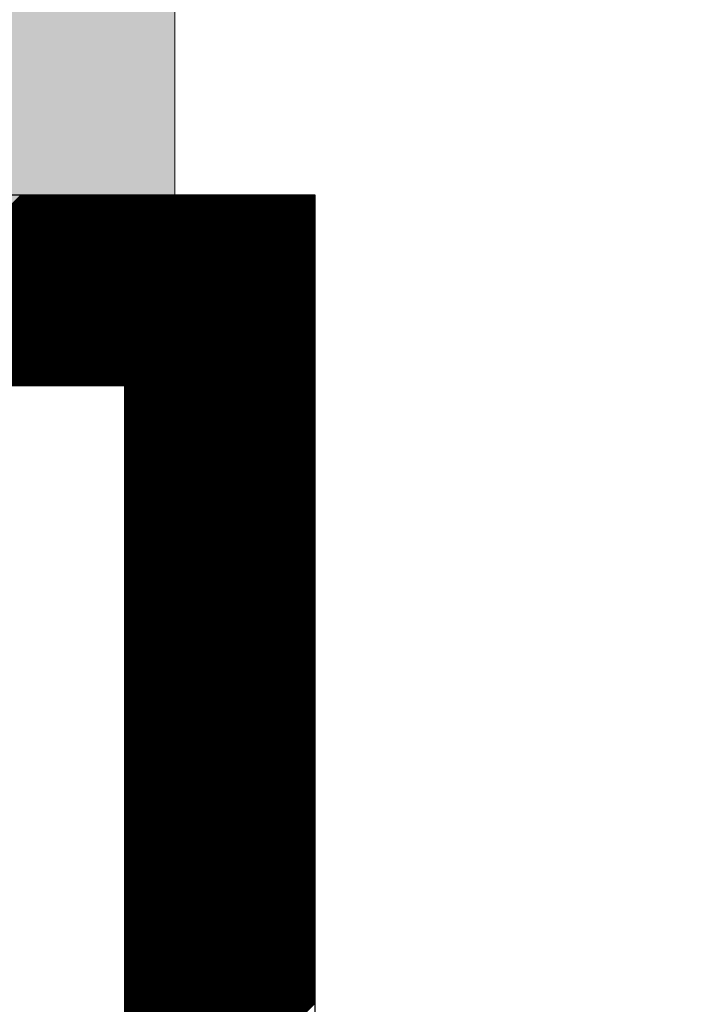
# Model space of a CAD drawing. Extents: x 3940905 to 4145695, y 925352 to 1109797.
# Tile 487 of 656: x 4007837 to 4007927, y 1099017 to 1099146. Entities that reach past the tile are written whole.
import ezdxf

# ---------------------------------------------------------------- set-up
doc = ezdxf.new("R2010")
doc.units = 0
doc.header["$LTSCALE"] = 750
doc.header["$MEASUREMENT"] = 0
doc.layers.get('0').update_dxf_attribs({"linetype": 'CONTINUOUS', "lineweight": 0})
doc.layers.add('CKD Equipments', color=252, linetype='CONTINUOUS', lineweight=0)
doc.layers.add('COLUMN', color=1, linetype='CONTINUOUS', lineweight=9)

# ---------------------------------------------------------------- blocks, each defined once
blk = doc.blocks.new('COLUMN')
at = {"layer": 'COLUMN'}
h = blk.add_hatch(color=1, dxfattribs=at)
h.dxf.hatch_style = 1
h.paths.add_polyline_path([(2683498.96, 965771.06), (2684447.96, 965771.06), (2684447.96, 965331.06), (2683498.96, 965331.06)])
h.paths.add_polyline_path([(2684237.96, 970191.06), (2683498.96, 970191.06), (2683498.96, 969191.06), (2684237.96, 969191.06)])
h.paths.add_polyline_path([(2687442.96, 969266.06), (2687037.96, 969266.06), (2687037.96, 970031.06), (2687442.96, 970031.06)])
h.paths.add_polyline_path([(2687107.96, 972041.45), (2687643.96, 972041.45), (2687643.96, 971756.06), (2687107.96, 971756.06)])
h.paths.add_polyline_path([(2683498.96, 973491.06), (2684407.96, 973491.06), (2684407.96, 973041.06), (2683498.96, 973041.06)])
h.paths.add_polyline_path([(2683648.96, 975761.06), (2683977.96, 975761.06), (2683977.96, 975211.06), (2683648.96, 975211.06)])
h.paths.add_polyline_path([(2686977.96, 975811.06), (2687727.96, 975811.06), (2687727.96, 975476.06), (2686977.96, 975476.06)])
h.paths.add_polyline_path([(2689868.96, 975851.06), (2689027.96, 975851.06), (2689027.96, 975556.06), (2689868.96, 975556.06)])
h.paths.add_polyline_path([(2686977.96, 973346.06), (2687643.96, 973346.06), (2687643.96, 973116.06), (2686977.96, 973116.06)])
h.paths.add_polyline_path([(2683823.96, 977646.06), (2684028.96, 977646.06), (2684028.96, 977211.06), (2683823.96, 977211.06)])
h.paths.add_polyline_path([(2683823.96, 979911.06), (2684103.96, 979911.06), (2684103.96, 980241.06), (2683823.96, 980241.06)])
h.paths.add_polyline_path([(2687803.96, 979891.06), (2688003.96, 979891.06), (2688003.96, 980241.06), (2687803.96, 980241.06)])
h.paths.add_polyline_path([(2691583.96, 979836.06), (2692013.96, 979836.06), (2692013.96, 980241.06), (2691583.96, 980241.06)])
h.paths.add_polyline_path([(2691695.96, 977346.06), (2692013.96, 977346.06), (2692013.96, 976786.06), (2691695.96, 976786.06)])
h.paths.add_polyline_path([(2687442.96, 965841.06), (2686812.96, 965841.06), (2686812.96, 965401.06), (2687442.96, 965401.06)])
h.paths.add_polyline_path([(2687467.96, 963421.06), (2686702.96, 963421.06), (2686702.96, 962976.06), (2687467.96, 962976.06)])
h.paths.add_polyline_path([(2684167.96, 963191.06), (2683398.96, 963191.06), (2683398.96, 962446.06), (2684167.96, 962446.06)])
h.paths.add_polyline_path([(2684447.96, 958916.06), (2683398.96, 958916.06), (2683398.96, 959356.06), (2684447.96, 959356.06)])
h.paths.add_polyline_path([(2684447.96, 957356.06), (2683413.96, 957356.06), (2683413.96, 956916.06), (2684447.96, 956916.06)])
h.paths.add_polyline_path([(2687457.96, 957436.06), (2686707.96, 957436.06), (2686707.96, 956996.06), (2687457.96, 956996.06)])
h.paths.add_polyline_path([(2687452.96, 959516.06), (2686692.96, 959516.06), (2686692.96, 959086.06), (2687452.96, 959086.06)])
h.paths.add_polyline_path([(2683413.96, 953326.06), (2684312.96, 953326.06), (2684312.96, 953776.06), (2683413.96, 953776.06)])
h.paths.add_polyline_path([(2683293.96, 952396.06), (2683767.96, 952396.06), (2683767.96, 951976.06), (2683293.96, 951976.06)])
h.paths.add_polyline_path([(2682463.96, 977841.06), (2681833.96, 977841.06), (2681833.96, 977051.06), (2682463.96, 977051.06)])
at = {"color": 2}
blk.add_lwpolyline([(2682463.96, 977841.06), (2681833.96, 977841.06), (2681833.96, 977051.06), (2682463.96, 977051.06)], close=True, dxfattribs=at)
at = {"layer": 'COLUMN', "color": 1}
blk.add_lwpolyline([(2682463.96, 977841.06), (2681833.96, 977841.06), (2681833.96, 977051.06), (2682463.96, 977051.06)], close=True, dxfattribs=at)

msp = doc.modelspace()

# ---------------------------------------------------------------- linework, layer by layer
at = {"layer": 'CKD Equipments', "lineweight": -2, "ltscale": 0.2}
for p, q in [((4007876.17, 1099123.33), (4007211.17, 1099123.33)), ((4007876.17, 1099123.33), (4007211.17, 1099123.33)), ((4007876.17, 1098638.33), (4007876.17, 1099123.33)), ((4007876.17, 1098638.33), (4007876.17, 1099123.33)), ((4007851.17, 1099098.33), (4007236.17, 1099098.33)), ((4007851.17, 1098749.46), (4007851.17, 1099098.33))]:
    msp.add_line(p, q, dxfattribs=at)
at = {"layer": 'CKD Equipments', "color": 43, "linetype": 'Continuous', "lineweight": -2, "ltscale": 0.2}
for p, q in [((4007812.52, 1099098.33), (4007837.52, 1099123.33)), ((4007812.69, 1099098.33), (4007837.69, 1099123.33)), ((4007812.87, 1099098.33), (4007837.87, 1099123.33)), ((4007813.05, 1099098.33), (4007838.05, 1099123.33)), ((4007813.22, 1099098.33), (4007838.22, 1099123.33)), ((4007813.4, 1099098.33), (4007838.4, 1099123.33)), ((4007813.58, 1099098.33), (4007838.58, 1099123.33)), ((4007813.75, 1099098.33), (4007838.75, 1099123.33)), ((4007813.93, 1099098.33), (4007838.93, 1099123.33)), ((4007814.11, 1099098.33), (4007839.11, 1099123.33)), ((4007814.28, 1099098.33), (4007839.28, 1099123.33)), ((4007814.46, 1099098.33), (4007839.46, 1099123.33)), ((4007814.64, 1099098.33), (4007839.64, 1099123.33)), ((4007814.81, 1099098.33), (4007839.81, 1099123.33)), ((4007814.99, 1099098.33), (4007839.99, 1099123.33)), ((4007815.17, 1099098.33), (4007840.17, 1099123.33)), ((4007815.34, 1099098.33), (4007840.34, 1099123.33)), ((4007815.52, 1099098.33), (4007840.52, 1099123.33)), ((4007815.7, 1099098.33), (4007840.7, 1099123.33)), ((4007815.87, 1099098.33), (4007840.87, 1099123.33)), ((4007816.05, 1099098.33), (4007841.05, 1099123.33)), ((4007816.23, 1099098.33), (4007841.23, 1099123.33)), ((4007816.4, 1099098.33), (4007841.4, 1099123.33)), ((4007816.58, 1099098.33), (4007841.58, 1099123.33)), ((4007816.76, 1099098.33), (4007841.76, 1099123.33)), ((4007816.94, 1099098.33), (4007841.94, 1099123.33)), ((4007817.11, 1099098.33), (4007842.11, 1099123.33)), ((4007817.29, 1099098.33), (4007842.29, 1099123.33)), ((4007817.47, 1099098.33), (4007842.47, 1099123.33)), ((4007817.64, 1099098.33), (4007842.64, 1099123.33)), ((4007817.82, 1099098.33), (4007842.82, 1099123.33)), ((4007818, 1099098.33), (4007843, 1099123.33)), ((4007818.17, 1099098.33), (4007843.17, 1099123.33)), ((4007818.35, 1099098.33), (4007843.35, 1099123.33)), ((4007818.53, 1099098.33), (4007843.53, 1099123.33)), ((4007818.7, 1099098.33), (4007843.7, 1099123.33)), ((4007818.88, 1099098.33), (4007843.88, 1099123.33)), ((4007819.06, 1099098.33), (4007844.06, 1099123.33)), ((4007819.23, 1099098.33), (4007844.23, 1099123.33)), ((4007819.41, 1099098.33), (4007844.41, 1099123.33)), ((4007819.59, 1099098.33), (4007844.59, 1099123.33)), ((4007819.76, 1099098.33), (4007844.76, 1099123.33)), ((4007819.94, 1099098.33), (4007844.94, 1099123.33)), ((4007820.12, 1099098.33), (4007845.12, 1099123.33)), ((4007820.29, 1099098.33), (4007845.29, 1099123.33)), ((4007820.47, 1099098.33), (4007845.47, 1099123.33)), ((4007820.65, 1099098.33), (4007845.65, 1099123.33)), ((4007820.82, 1099098.33), (4007845.82, 1099123.33)), ((4007821, 1099098.33), (4007846, 1099123.33)), ((4007821.18, 1099098.33), (4007846.18, 1099123.33)), ((4007821.35, 1099098.33), (4007846.35, 1099123.33)), ((4007821.53, 1099098.33), (4007846.53, 1099123.33)), ((4007821.71, 1099098.33), (4007846.71, 1099123.33)), ((4007821.88, 1099098.33), (4007846.88, 1099123.33)), ((4007822.06, 1099098.33), (4007847.06, 1099123.33)), ((4007822.24, 1099098.33), (4007847.24, 1099123.33)), ((4007822.42, 1099098.33), (4007847.42, 1099123.33)), ((4007822.59, 1099098.33), (4007847.59, 1099123.33)), ((4007822.77, 1099098.33), (4007847.77, 1099123.33)), ((4007822.95, 1099098.33), (4007847.95, 1099123.33)), ((4007823.12, 1099098.33), (4007848.12, 1099123.33)), ((4007823.3, 1099098.33), (4007848.3, 1099123.33)), ((4007823.48, 1099098.33), (4007848.48, 1099123.33)), ((4007823.65, 1099098.33), (4007848.65, 1099123.33)), ((4007823.83, 1099098.33), (4007848.83, 1099123.33)), ((4007824.01, 1099098.33), (4007849.01, 1099123.33)), ((4007824.18, 1099098.33), (4007849.18, 1099123.33)), ((4007824.36, 1099098.33), (4007849.36, 1099123.33)), ((4007824.54, 1099098.33), (4007849.54, 1099123.33)), ((4007824.71, 1099098.33), (4007849.71, 1099123.33)), ((4007824.89, 1099098.33), (4007849.89, 1099123.33)), ((4007825.07, 1099098.33), (4007850.07, 1099123.33)), ((4007825.24, 1099098.33), (4007850.24, 1099123.33)), ((4007825.42, 1099098.33), (4007850.42, 1099123.33)), ((4007825.6, 1099098.33), (4007850.6, 1099123.33)), ((4007825.77, 1099098.33), (4007850.77, 1099123.33)), ((4007825.95, 1099098.33), (4007850.95, 1099123.33)), ((4007826.13, 1099098.33), (4007851.13, 1099123.33)), ((4007826.3, 1099098.33), (4007851.3, 1099123.33)), ((4007826.48, 1099098.33), (4007851.48, 1099123.33)), ((4007826.66, 1099098.33), (4007851.66, 1099123.33)), ((4007826.83, 1099098.33), (4007851.83, 1099123.33)), ((4007827.01, 1099098.33), (4007852.01, 1099123.33)), ((4007827.19, 1099098.33), (4007852.19, 1099123.33)), ((4007827.36, 1099098.33), (4007852.36, 1099123.33)), ((4007827.54, 1099098.33), (4007852.54, 1099123.33)), ((4007827.72, 1099098.33), (4007852.72, 1099123.33)), ((4007827.9, 1099098.33), (4007852.9, 1099123.33)), ((4007828.07, 1099098.33), (4007853.07, 1099123.33)), ((4007828.25, 1099098.33), (4007853.25, 1099123.33)), ((4007828.43, 1099098.33), (4007853.43, 1099123.33)), ((4007828.6, 1099098.33), (4007853.6, 1099123.33)), ((4007828.78, 1099098.33), (4007853.78, 1099123.33)), ((4007828.96, 1099098.33), (4007853.96, 1099123.33)), ((4007829.13, 1099098.33), (4007854.13, 1099123.33)), ((4007829.31, 1099098.33), (4007854.31, 1099123.33)), ((4007829.49, 1099098.33), (4007854.49, 1099123.33)), ((4007829.66, 1099098.33), (4007854.66, 1099123.33)), ((4007829.84, 1099098.33), (4007854.84, 1099123.33)), ((4007830.02, 1099098.33), (4007855.02, 1099123.33)), ((4007830.19, 1099098.33), (4007855.19, 1099123.33)), ((4007830.37, 1099098.33), (4007855.37, 1099123.33)), ((4007830.55, 1099098.33), (4007855.55, 1099123.33)), ((4007830.72, 1099098.33), (4007855.72, 1099123.33)), ((4007830.9, 1099098.33), (4007855.9, 1099123.33)), ((4007831.08, 1099098.33), (4007856.08, 1099123.33)), ((4007831.25, 1099098.33), (4007856.25, 1099123.33)), ((4007831.43, 1099098.33), (4007856.43, 1099123.33)), ((4007831.61, 1099098.33), (4007856.61, 1099123.33)), ((4007831.78, 1099098.33), (4007856.78, 1099123.33)), ((4007831.96, 1099098.33), (4007856.96, 1099123.33)), ((4007832.14, 1099098.33), (4007857.14, 1099123.33)), ((4007832.31, 1099098.33), (4007857.31, 1099123.33)), ((4007832.49, 1099098.33), (4007857.49, 1099123.33)), ((4007832.67, 1099098.33), (4007857.67, 1099123.33)), ((4007832.85, 1099098.33), (4007857.85, 1099123.33)), ((4007833.02, 1099098.33), (4007858.02, 1099123.33)), ((4007833.2, 1099098.33), (4007858.2, 1099123.33)), ((4007833.38, 1099098.33), (4007858.38, 1099123.33)), ((4007833.55, 1099098.33), (4007858.55, 1099123.33)), ((4007833.73, 1099098.33), (4007858.73, 1099123.33)), ((4007833.91, 1099098.33), (4007858.91, 1099123.33)), ((4007834.08, 1099098.33), (4007859.08, 1099123.33)), ((4007834.26, 1099098.33), (4007859.26, 1099123.33)), ((4007834.44, 1099098.33), (4007859.44, 1099123.33)), ((4007834.61, 1099098.33), (4007859.61, 1099123.33)), ((4007834.79, 1099098.33), (4007859.79, 1099123.33)), ((4007834.97, 1099098.33), (4007859.97, 1099123.33)), ((4007835.14, 1099098.33), (4007860.14, 1099123.33)), ((4007835.32, 1099098.33), (4007860.32, 1099123.33)), ((4007835.5, 1099098.33), (4007860.5, 1099123.33)), ((4007835.67, 1099098.33), (4007860.67, 1099123.33)), ((4007835.85, 1099098.33), (4007860.85, 1099123.33)), ((4007836.03, 1099098.33), (4007861.03, 1099123.33)), ((4007836.2, 1099098.33), (4007861.2, 1099123.33)), ((4007836.38, 1099098.33), (4007861.38, 1099123.33)), ((4007836.56, 1099098.33), (4007861.56, 1099123.33)), ((4007836.73, 1099098.33), (4007861.73, 1099123.33)), ((4007836.91, 1099098.33), (4007861.91, 1099123.33)), ((4007837.09, 1099098.33), (4007862.09, 1099123.33)), ((4007837.26, 1099098.33), (4007862.26, 1099123.33)), ((4007837.44, 1099098.33), (4007862.44, 1099123.33)), ((4007837.62, 1099098.33), (4007862.62, 1099123.33)), ((4007837.79, 1099098.33), (4007862.79, 1099123.33)), ((4007837.97, 1099098.33), (4007862.97, 1099123.33)), ((4007838.15, 1099098.33), (4007863.15, 1099123.33)), ((4007838.33, 1099098.33), (4007863.33, 1099123.33)), ((4007838.5, 1099098.33), (4007863.5, 1099123.33)), ((4007838.68, 1099098.33), (4007863.68, 1099123.33)), ((4007838.86, 1099098.33), (4007863.86, 1099123.33)), ((4007839.03, 1099098.33), (4007864.03, 1099123.33)), ((4007839.21, 1099098.33), (4007864.21, 1099123.33)), ((4007839.39, 1099098.33), (4007864.39, 1099123.33)), ((4007839.56, 1099098.33), (4007864.56, 1099123.33)), ((4007839.74, 1099098.33), (4007864.74, 1099123.33)), ((4007839.92, 1099098.33), (4007864.92, 1099123.33)), ((4007840.09, 1099098.33), (4007865.09, 1099123.33)), ((4007840.27, 1099098.33), (4007865.27, 1099123.33)), ((4007840.45, 1099098.33), (4007865.45, 1099123.33)), ((4007840.62, 1099098.33), (4007865.62, 1099123.33)), ((4007840.8, 1099098.33), (4007865.8, 1099123.33)), ((4007840.98, 1099098.33), (4007865.98, 1099123.33)), ((4007841.15, 1099098.33), (4007866.15, 1099123.33)), ((4007841.33, 1099098.33), (4007866.33, 1099123.33)), ((4007841.51, 1099098.33), (4007866.51, 1099123.33)), ((4007841.68, 1099098.33), (4007866.68, 1099123.33)), ((4007841.86, 1099098.33), (4007866.86, 1099123.33)), ((4007842.04, 1099098.33), (4007867.04, 1099123.33)), ((4007842.21, 1099098.33), (4007867.21, 1099123.33)), ((4007842.39, 1099098.33), (4007867.39, 1099123.33)), ((4007842.57, 1099098.33), (4007867.57, 1099123.33)), ((4007842.74, 1099098.33), (4007867.74, 1099123.33)), ((4007842.92, 1099098.33), (4007867.92, 1099123.33)), ((4007843.1, 1099098.33), (4007868.1, 1099123.33)), ((4007843.27, 1099098.33), (4007868.27, 1099123.33)), ((4007843.45, 1099098.33), (4007868.45, 1099123.33)), ((4007843.63, 1099098.33), (4007868.63, 1099123.33)), ((4007843.81, 1099098.33), (4007868.81, 1099123.33)), ((4007843.98, 1099098.33), (4007868.98, 1099123.33)), ((4007844.16, 1099098.33), (4007869.16, 1099123.33)), ((4007844.34, 1099098.33), (4007869.34, 1099123.33)), ((4007844.51, 1099098.33), (4007869.51, 1099123.33)), ((4007844.69, 1099098.33), (4007869.69, 1099123.33)), ((4007844.87, 1099098.33), (4007869.87, 1099123.33)), ((4007845.04, 1099098.33), (4007870.04, 1099123.33)), ((4007845.22, 1099098.33), (4007870.22, 1099123.33)), ((4007845.4, 1099098.33), (4007870.4, 1099123.33)), ((4007845.57, 1099098.33), (4007870.57, 1099123.33)), ((4007845.75, 1099098.33), (4007870.75, 1099123.33)), ((4007845.93, 1099098.33), (4007870.93, 1099123.33)), ((4007846.1, 1099098.33), (4007871.1, 1099123.33)), ((4007846.28, 1099098.33), (4007871.28, 1099123.33)), ((4007846.46, 1099098.33), (4007871.46, 1099123.33)), ((4007846.63, 1099098.33), (4007871.63, 1099123.33)), ((4007846.81, 1099098.33), (4007871.81, 1099123.33)), ((4007846.99, 1099098.33), (4007871.99, 1099123.33)), ((4007847.16, 1099098.33), (4007872.16, 1099123.33)), ((4007847.34, 1099098.33), (4007872.34, 1099123.33)), ((4007847.52, 1099098.33), (4007872.52, 1099123.33)), ((4007847.69, 1099098.33), (4007872.69, 1099123.33)), ((4007847.87, 1099098.33), (4007872.87, 1099123.33)), ((4007848.05, 1099098.33), (4007873.05, 1099123.33)), ((4007848.22, 1099098.33), (4007873.22, 1099123.33)), ((4007848.4, 1099098.33), (4007873.4, 1099123.33)), ((4007848.58, 1099098.33), (4007873.58, 1099123.33)), ((4007848.75, 1099098.33), (4007873.75, 1099123.33)), ((4007848.93, 1099098.33), (4007873.93, 1099123.33)), ((4007849.11, 1099098.33), (4007874.11, 1099123.33)), ((4007849.29, 1099098.33), (4007874.29, 1099123.33)), ((4007849.46, 1099098.33), (4007874.46, 1099123.33)), ((4007849.64, 1099098.33), (4007874.64, 1099123.33)), ((4007849.82, 1099098.33), (4007874.82, 1099123.33)), ((4007849.99, 1099098.33), (4007874.99, 1099123.33)), ((4007850.17, 1099098.33), (4007875.17, 1099123.33)), ((4007850.35, 1099098.33), (4007875.35, 1099123.33)), ((4007850.52, 1099098.33), (4007875.52, 1099123.33)), ((4007850.7, 1099098.33), (4007875.7, 1099123.33)), ((4007850.88, 1099098.33), (4007875.88, 1099123.33)), ((4007851.05, 1099098.33), (4007876.05, 1099123.33)), ((4007851.17, 1099098.27), (4007876.17, 1099123.27)), ((4007851.17, 1099098.1), (4007876.17, 1099123.1)), ((4007851.17, 1099097.92), (4007876.17, 1099122.92)), ((4007851.17, 1099097.74), (4007876.17, 1099122.74)), ((4007851.17, 1099097.57), (4007876.17, 1099122.57)), ((4007851.17, 1099097.39), (4007876.17, 1099122.39)), ((4007851.17, 1099097.21), (4007876.17, 1099122.21)), ((4007851.17, 1099097.04), (4007876.17, 1099122.04)), ((4007851.17, 1099096.86), (4007876.17, 1099121.86)), ((4007851.17, 1099096.68), (4007876.17, 1099121.68)), ((4007851.17, 1099096.51), (4007876.17, 1099121.51)), ((4007851.17, 1099096.33), (4007876.17, 1099121.33)), ((4007851.17, 1099096.15), (4007876.17, 1099121.15)), ((4007851.17, 1099095.98), (4007876.17, 1099120.98)), ((4007851.17, 1099095.8), (4007876.17, 1099120.8)), ((4007851.17, 1099095.62), (4007876.17, 1099120.62)), ((4007851.17, 1099095.44), (4007876.17, 1099120.44)), ((4007851.17, 1099095.27), (4007876.17, 1099120.27)), ((4007851.17, 1099095.09), (4007876.17, 1099120.09)), ((4007851.17, 1099094.91), (4007876.17, 1099119.91)), ((4007851.17, 1099094.74), (4007876.17, 1099119.74)), ((4007851.17, 1099094.56), (4007876.17, 1099119.56)), ((4007851.17, 1099094.38), (4007876.17, 1099119.38)), ((4007851.17, 1099094.21), (4007876.17, 1099119.21)), ((4007851.17, 1099094.03), (4007876.17, 1099119.03)), ((4007851.17, 1099093.85), (4007876.17, 1099118.85)), ((4007851.17, 1099093.68), (4007876.17, 1099118.68)), ((4007851.17, 1099093.5), (4007876.17, 1099118.5)), ((4007851.17, 1099093.32), (4007876.17, 1099118.32)), ((4007851.17, 1099093.15), (4007876.17, 1099118.15)), ((4007851.17, 1099092.97), (4007876.17, 1099117.97)), ((4007851.17, 1099092.79), (4007876.17, 1099117.79)), ((4007851.17, 1099092.62), (4007876.17, 1099117.62)), ((4007851.17, 1099092.44), (4007876.17, 1099117.44)), ((4007851.17, 1099092.26), (4007876.17, 1099117.26)), ((4007851.17, 1099092.09), (4007876.17, 1099117.09)), ((4007851.17, 1099091.91), (4007876.17, 1099116.91)), ((4007851.17, 1099091.73), (4007876.17, 1099116.73)), ((4007851.17, 1099091.56), (4007876.17, 1099116.56)), ((4007851.17, 1099091.38), (4007876.17, 1099116.38)), ((4007851.17, 1099091.2), (4007876.17, 1099116.2)), ((4007851.17, 1099091.03), (4007876.17, 1099116.03)), ((4007851.17, 1099090.85), (4007876.17, 1099115.85)), ((4007851.17, 1099090.67), (4007876.17, 1099115.67)), ((4007851.17, 1099090.5), (4007876.17, 1099115.5)), ((4007851.17, 1099090.32), (4007876.17, 1099115.32)), ((4007851.17, 1099090.14), (4007876.17, 1099115.14)), ((4007851.17, 1099089.96), (4007876.17, 1099114.96)), ((4007851.17, 1099089.79), (4007876.17, 1099114.79)), ((4007851.17, 1099089.61), (4007876.17, 1099114.61)), ((4007851.17, 1099089.43), (4007876.17, 1099114.43)), ((4007851.17, 1099089.26), (4007876.17, 1099114.26)), ((4007851.17, 1099089.08), (4007876.17, 1099114.08)), ((4007851.17, 1099088.9), (4007876.17, 1099113.9)), ((4007851.17, 1099088.73), (4007876.17, 1099113.73)), ((4007851.17, 1099088.55), (4007876.17, 1099113.55)), ((4007851.17, 1099088.37), (4007876.17, 1099113.37)), ((4007851.17, 1099088.2), (4007876.17, 1099113.2)), ((4007851.17, 1099088.02), (4007876.17, 1099113.02)), ((4007851.17, 1099087.84), (4007876.17, 1099112.84)), ((4007851.17, 1099087.67), (4007876.17, 1099112.67)), ((4007851.17, 1099087.49), (4007876.17, 1099112.49)), ((4007851.17, 1099087.31), (4007876.17, 1099112.31)), ((4007851.17, 1099087.14), (4007876.17, 1099112.14)), ((4007851.17, 1099086.96), (4007876.17, 1099111.96)), ((4007851.17, 1099086.78), (4007876.17, 1099111.78)), ((4007851.17, 1099086.61), (4007876.17, 1099111.61)), ((4007851.17, 1099086.43), (4007876.17, 1099111.43)), ((4007851.17, 1099086.25), (4007876.17, 1099111.25)), ((4007851.17, 1099086.08), (4007876.17, 1099111.08)), ((4007851.17, 1099085.9), (4007876.17, 1099110.9)), ((4007851.17, 1099085.72), (4007876.17, 1099110.72)), ((4007851.17, 1099085.55), (4007876.17, 1099110.55)), ((4007851.17, 1099085.37), (4007876.17, 1099110.37)), ((4007851.17, 1099085.19), (4007876.17, 1099110.19)), ((4007851.17, 1099085.02), (4007876.17, 1099110.02)), ((4007851.17, 1099084.84), (4007876.17, 1099109.84)), ((4007851.17, 1099084.66), (4007876.17, 1099109.66)), ((4007851.17, 1099084.48), (4007876.17, 1099109.48)), ((4007851.17, 1099084.31), (4007876.17, 1099109.31)), ((4007851.17, 1099084.13), (4007876.17, 1099109.13)), ((4007851.17, 1099083.95), (4007876.17, 1099108.95)), ((4007851.17, 1099083.78), (4007876.17, 1099108.78)), ((4007851.17, 1099083.6), (4007876.17, 1099108.6)), ((4007851.17, 1099083.42), (4007876.17, 1099108.42)), ((4007851.17, 1099083.25), (4007876.17, 1099108.25)), ((4007851.17, 1099083.07), (4007876.17, 1099108.07)), ((4007851.17, 1099082.89), (4007876.17, 1099107.89)), ((4007851.17, 1099082.72), (4007876.17, 1099107.72)), ((4007851.17, 1099082.54), (4007876.17, 1099107.54)), ((4007851.17, 1099082.36), (4007876.17, 1099107.36)), ((4007851.17, 1099082.19), (4007876.17, 1099107.19)), ((4007851.17, 1099082.01), (4007876.17, 1099107.01)), ((4007851.17, 1099081.83), (4007876.17, 1099106.83)), ((4007851.17, 1099081.66), (4007876.17, 1099106.66)), ((4007851.17, 1099081.48), (4007876.17, 1099106.48)), ((4007851.17, 1099081.3), (4007876.17, 1099106.3)), ((4007851.17, 1099081.13), (4007876.17, 1099106.13)), ((4007851.17, 1099080.95), (4007876.17, 1099105.95)), ((4007851.17, 1099080.77), (4007876.17, 1099105.77)), ((4007851.17, 1099080.6), (4007876.17, 1099105.6)), ((4007851.17, 1099080.42), (4007876.17, 1099105.42)), ((4007851.17, 1099080.24), (4007876.17, 1099105.24)), ((4007851.17, 1099080.07), (4007876.17, 1099105.07)), ((4007851.17, 1099079.89), (4007876.17, 1099104.89)), ((4007851.17, 1099079.71), (4007876.17, 1099104.71)), ((4007851.17, 1099079.54), (4007876.17, 1099104.54)), ((4007851.17, 1099079.36), (4007876.17, 1099104.36)), ((4007851.17, 1099079.18), (4007876.17, 1099104.18)), ((4007851.17, 1099079), (4007876.17, 1099104)), ((4007851.17, 1099078.83), (4007876.17, 1099103.83)), ((4007851.17, 1099078.65), (4007876.17, 1099103.65)), ((4007851.17, 1099078.47), (4007876.17, 1099103.47)), ((4007851.17, 1099078.3), (4007876.17, 1099103.3)), ((4007851.17, 1099078.12), (4007876.17, 1099103.12)), ((4007851.17, 1099077.94), (4007876.17, 1099102.94)), ((4007851.17, 1099077.77), (4007876.17, 1099102.77)), ((4007851.17, 1099077.59), (4007876.17, 1099102.59)), ((4007851.17, 1099077.41), (4007876.17, 1099102.41)), ((4007851.17, 1099077.24), (4007876.17, 1099102.24)), ((4007851.17, 1099077.06), (4007876.17, 1099102.06)), ((4007851.17, 1099076.88), (4007876.17, 1099101.88)), ((4007851.17, 1099076.71), (4007876.17, 1099101.71)), ((4007851.17, 1099076.53), (4007876.17, 1099101.53)), ((4007851.17, 1099076.35), (4007876.17, 1099101.35)), ((4007851.17, 1099076.18), (4007876.17, 1099101.18)), ((4007851.17, 1099076), (4007876.17, 1099101)), ((4007851.17, 1099075.82), (4007876.17, 1099100.82)), ((4007851.17, 1099075.65), (4007876.17, 1099100.65)), ((4007851.17, 1099075.47), (4007876.17, 1099100.47)), ((4007851.17, 1099075.29), (4007876.17, 1099100.29)), ((4007851.17, 1099075.12), (4007876.17, 1099100.12)), ((4007851.17, 1099074.94), (4007876.17, 1099099.94)), ((4007851.17, 1099074.76), (4007876.17, 1099099.76)), ((4007851.17, 1099074.59), (4007876.17, 1099099.59)), ((4007851.17, 1099074.41), (4007876.17, 1099099.41)), ((4007851.17, 1099074.23), (4007876.17, 1099099.23)), ((4007851.17, 1099074.06), (4007876.17, 1099099.06)), ((4007851.17, 1099073.88), (4007876.17, 1099098.88)), ((4007851.17, 1099073.7), (4007876.17, 1099098.7)), ((4007851.17, 1099073.52), (4007876.17, 1099098.52)), ((4007851.17, 1099073.35), (4007876.17, 1099098.35)), ((4007851.17, 1099073.17), (4007876.17, 1099098.17)), ((4007851.17, 1099072.99), (4007876.17, 1099097.99)), ((4007851.17, 1099072.82), (4007876.17, 1099097.82)), ((4007851.17, 1099072.64), (4007876.17, 1099097.64)), ((4007851.17, 1099072.46), (4007876.17, 1099097.46)), ((4007851.17, 1099072.29), (4007876.17, 1099097.29)), ((4007851.17, 1099072.11), (4007876.17, 1099097.11)), ((4007851.17, 1099071.93), (4007876.17, 1099096.93)), ((4007851.17, 1099071.76), (4007876.17, 1099096.76)), ((4007851.17, 1099071.58), (4007876.17, 1099096.58)), ((4007851.17, 1099071.4), (4007876.17, 1099096.4)), ((4007851.17, 1099071.23), (4007876.17, 1099096.23)), ((4007851.17, 1099071.05), (4007876.17, 1099096.05)), ((4007851.17, 1099070.87), (4007876.17, 1099095.87)), ((4007851.17, 1099070.7), (4007876.17, 1099095.7)), ((4007851.17, 1099070.52), (4007876.17, 1099095.52)), ((4007851.17, 1099070.34), (4007876.17, 1099095.34)), ((4007851.17, 1099070.17), (4007876.17, 1099095.17)), ((4007851.17, 1099069.99), (4007876.17, 1099094.99)), ((4007851.17, 1099069.81), (4007876.17, 1099094.81)), ((4007851.17, 1099069.64), (4007876.17, 1099094.64)), ((4007851.17, 1099069.46), (4007876.17, 1099094.46)), ((4007851.17, 1099069.28), (4007876.17, 1099094.28)), ((4007851.17, 1099069.11), (4007876.17, 1099094.11)), ((4007851.17, 1099068.93), (4007876.17, 1099093.93)), ((4007851.17, 1099068.75), (4007876.17, 1099093.75)), ((4007851.17, 1099068.57), (4007876.17, 1099093.57)), ((4007851.17, 1099068.4), (4007876.17, 1099093.4)), ((4007851.17, 1099068.22), (4007876.17, 1099093.22)), ((4007851.17, 1099068.04), (4007876.17, 1099093.04)), ((4007851.17, 1099067.87), (4007876.17, 1099092.87)), ((4007851.17, 1099067.69), (4007876.17, 1099092.69)), ((4007851.17, 1099067.51), (4007876.17, 1099092.51)), ((4007851.17, 1099067.34), (4007876.17, 1099092.34)), ((4007851.17, 1099067.16), (4007876.17, 1099092.16)), ((4007851.17, 1099066.98), (4007876.17, 1099091.98)), ((4007851.17, 1099066.81), (4007876.17, 1099091.81)), ((4007851.17, 1099066.63), (4007876.17, 1099091.63)), ((4007851.17, 1099066.45), (4007876.17, 1099091.45)), ((4007851.17, 1099066.28), (4007876.17, 1099091.28)), ((4007851.17, 1099066.1), (4007876.17, 1099091.1)), ((4007851.17, 1099065.92), (4007876.17, 1099090.92)), ((4007851.17, 1099065.75), (4007876.17, 1099090.75)), ((4007851.17, 1099065.57), (4007876.17, 1099090.57)), ((4007851.17, 1099065.39), (4007876.17, 1099090.39)), ((4007851.17, 1099065.22), (4007876.17, 1099090.22)), ((4007851.17, 1099065.04), (4007876.17, 1099090.04)), ((4007851.17, 1099064.86), (4007876.17, 1099089.86)), ((4007851.17, 1099064.69), (4007876.17, 1099089.69)), ((4007851.17, 1099064.51), (4007876.17, 1099089.51)), ((4007851.17, 1099064.33), (4007876.17, 1099089.33)), ((4007851.17, 1099064.16), (4007876.17, 1099089.16)), ((4007851.17, 1099063.98), (4007876.17, 1099088.98)), ((4007851.17, 1099063.8), (4007876.17, 1099088.8)), ((4007851.17, 1099063.63), (4007876.17, 1099088.63)), ((4007851.17, 1099063.45), (4007876.17, 1099088.45)), ((4007851.17, 1099063.27), (4007876.17, 1099088.27)), ((4007851.17, 1099063.09), (4007876.17, 1099088.09)), ((4007851.17, 1099062.92), (4007876.17, 1099087.92)), ((4007851.17, 1099062.74), (4007876.17, 1099087.74)), ((4007851.17, 1099062.56), (4007876.17, 1099087.56)), ((4007851.17, 1099062.39), (4007876.17, 1099087.39)), ((4007851.17, 1099062.21), (4007876.17, 1099087.21)), ((4007851.17, 1099062.03), (4007876.17, 1099087.03)), ((4007851.17, 1099061.86), (4007876.17, 1099086.86)), ((4007851.17, 1099061.68), (4007876.17, 1099086.68)), ((4007851.17, 1099061.5), (4007876.17, 1099086.5)), ((4007851.17, 1099061.33), (4007876.17, 1099086.33)), ((4007851.17, 1099061.15), (4007876.17, 1099086.15)), ((4007851.17, 1099060.97), (4007876.17, 1099085.97)), ((4007851.17, 1099060.8), (4007876.17, 1099085.8)), ((4007851.17, 1099060.62), (4007876.17, 1099085.62)), ((4007851.17, 1099060.44), (4007876.17, 1099085.44)), ((4007851.17, 1099060.27), (4007876.17, 1099085.27)), ((4007851.17, 1099060.09), (4007876.17, 1099085.09)), ((4007851.17, 1099059.91), (4007876.17, 1099084.91)), ((4007851.17, 1099059.74), (4007876.17, 1099084.74)), ((4007851.17, 1099059.56), (4007876.17, 1099084.56)), ((4007851.17, 1099059.38), (4007876.17, 1099084.38)), ((4007851.17, 1099059.21), (4007876.17, 1099084.21)), ((4007851.17, 1099059.03), (4007876.17, 1099084.03)), ((4007851.17, 1099058.85), (4007876.17, 1099083.85)), ((4007851.17, 1099058.68), (4007876.17, 1099083.68)), ((4007851.17, 1099058.5), (4007876.17, 1099083.5)), ((4007851.17, 1099058.32), (4007876.17, 1099083.32)), ((4007851.17, 1099058.15), (4007876.17, 1099083.15)), ((4007851.17, 1099057.97), (4007876.17, 1099082.97)), ((4007851.17, 1099057.79), (4007876.17, 1099082.79)), ((4007851.17, 1099057.61), (4007876.17, 1099082.61)), ((4007851.17, 1099057.44), (4007876.17, 1099082.44)), ((4007851.17, 1099057.26), (4007876.17, 1099082.26)), ((4007851.17, 1099057.08), (4007876.17, 1099082.08)), ((4007851.17, 1099056.91), (4007876.17, 1099081.91)), ((4007851.17, 1099056.73), (4007876.17, 1099081.73)), ((4007851.17, 1099056.55), (4007876.17, 1099081.55)), ((4007851.17, 1099056.38), (4007876.17, 1099081.38)), ((4007851.17, 1099056.2), (4007876.17, 1099081.2)), ((4007851.17, 1099056.02), (4007876.17, 1099081.02)), ((4007851.17, 1099055.85), (4007876.17, 1099080.85)), ((4007851.17, 1099055.67), (4007876.17, 1099080.67)), ((4007851.17, 1099055.49), (4007876.17, 1099080.49)), ((4007851.17, 1099055.32), (4007876.17, 1099080.32)), ((4007851.17, 1099055.14), (4007876.17, 1099080.14)), ((4007851.17, 1099054.96), (4007876.17, 1099079.96)), ((4007851.17, 1099054.79), (4007876.17, 1099079.79)), ((4007851.17, 1099054.61), (4007876.17, 1099079.61)), ((4007851.17, 1099054.43), (4007876.17, 1099079.43)), ((4007851.17, 1099054.26), (4007876.17, 1099079.26)), ((4007851.17, 1099054.08), (4007876.17, 1099079.08)), ((4007851.17, 1099053.9), (4007876.17, 1099078.9)), ((4007851.17, 1099053.73), (4007876.17, 1099078.73)), ((4007851.17, 1099053.55), (4007876.17, 1099078.55)), ((4007851.17, 1099053.37), (4007876.17, 1099078.37)), ((4007851.17, 1099053.2), (4007876.17, 1099078.2)), ((4007851.17, 1099053.02), (4007876.17, 1099078.02)), ((4007851.17, 1099052.84), (4007876.17, 1099077.84)), ((4007851.17, 1099052.67), (4007876.17, 1099077.67)), ((4007851.17, 1099052.49), (4007876.17, 1099077.49)), ((4007851.17, 1099052.31), (4007876.17, 1099077.31)), ((4007851.17, 1099052.13), (4007876.17, 1099077.13)), ((4007851.17, 1099051.96), (4007876.17, 1099076.96)), ((4007851.17, 1099051.78), (4007876.17, 1099076.78)), ((4007851.17, 1099051.6), (4007876.17, 1099076.6)), ((4007851.17, 1099051.43), (4007876.17, 1099076.43)), ((4007851.17, 1099051.25), (4007876.17, 1099076.25)), ((4007851.17, 1099051.07), (4007876.17, 1099076.07)), ((4007851.17, 1099050.9), (4007876.17, 1099075.9)), ((4007851.17, 1099050.72), (4007876.17, 1099075.72)), ((4007851.17, 1099050.54), (4007876.17, 1099075.54)), ((4007851.17, 1099050.37), (4007876.17, 1099075.37)), ((4007851.17, 1099050.19), (4007876.17, 1099075.19)), ((4007851.17, 1099050.01), (4007876.17, 1099075.01)), ((4007851.17, 1099049.84), (4007876.17, 1099074.84)), ((4007851.17, 1099049.66), (4007876.17, 1099074.66)), ((4007851.17, 1099049.48), (4007876.17, 1099074.48)), ((4007851.17, 1099049.31), (4007876.17, 1099074.31)), ((4007851.17, 1099049.13), (4007876.17, 1099074.13)), ((4007851.17, 1099048.95), (4007876.17, 1099073.95)), ((4007851.17, 1099048.78), (4007876.17, 1099073.78)), ((4007851.17, 1099048.6), (4007876.17, 1099073.6)), ((4007851.17, 1099048.42), (4007876.17, 1099073.42)), ((4007851.17, 1099048.25), (4007876.17, 1099073.25)), ((4007851.17, 1099048.07), (4007876.17, 1099073.07)), ((4007851.17, 1099047.89), (4007876.17, 1099072.89)), ((4007851.17, 1099047.72), (4007876.17, 1099072.72)), ((4007851.17, 1099047.54), (4007876.17, 1099072.54)), ((4007851.17, 1099047.36), (4007876.17, 1099072.36)), ((4007851.17, 1099047.18), (4007876.17, 1099072.18)), ((4007851.17, 1099047.01), (4007876.17, 1099072.01)), ((4007851.17, 1099046.83), (4007876.17, 1099071.83)), ((4007851.17, 1099046.65), (4007876.17, 1099071.65)), ((4007851.17, 1099046.48), (4007876.17, 1099071.48)), ((4007851.17, 1099046.3), (4007876.17, 1099071.3)), ((4007851.17, 1099046.12), (4007876.17, 1099071.12)), ((4007851.17, 1099045.95), (4007876.17, 1099070.95)), ((4007851.17, 1099045.77), (4007876.17, 1099070.77)), ((4007851.17, 1099045.59), (4007876.17, 1099070.59)), ((4007851.17, 1099045.42), (4007876.17, 1099070.42)), ((4007851.17, 1099045.24), (4007876.17, 1099070.24)), ((4007851.17, 1099045.06), (4007876.17, 1099070.06)), ((4007851.17, 1099044.89), (4007876.17, 1099069.89)), ((4007851.17, 1099044.71), (4007876.17, 1099069.71)), ((4007851.17, 1099044.53), (4007876.17, 1099069.53)), ((4007851.17, 1099044.36), (4007876.17, 1099069.36)), ((4007851.17, 1099044.18), (4007876.17, 1099069.18)), ((4007851.17, 1099044), (4007876.17, 1099069)), ((4007851.17, 1099043.83), (4007876.17, 1099068.83)), ((4007851.17, 1099043.65), (4007876.17, 1099068.65)), ((4007851.17, 1099043.47), (4007876.17, 1099068.47)), ((4007851.17, 1099043.3), (4007876.17, 1099068.3)), ((4007851.17, 1099043.12), (4007876.17, 1099068.12)), ((4007851.17, 1099042.94), (4007876.17, 1099067.94)), ((4007851.17, 1099042.77), (4007876.17, 1099067.77)), ((4007851.17, 1099042.59), (4007876.17, 1099067.59)), ((4007851.17, 1099042.41), (4007876.17, 1099067.41)), ((4007851.17, 1099042.24), (4007876.17, 1099067.24)), ((4007851.17, 1099042.06), (4007876.17, 1099067.06)), ((4007851.17, 1099041.88), (4007876.17, 1099066.88)), ((4007851.17, 1099041.7), (4007876.17, 1099066.7)), ((4007851.17, 1099041.53), (4007876.17, 1099066.53)), ((4007851.17, 1099041.35), (4007876.17, 1099066.35)), ((4007851.17, 1099041.17), (4007876.17, 1099066.17)), ((4007851.17, 1099041), (4007876.17, 1099066)), ((4007851.17, 1099040.82), (4007876.17, 1099065.82)), ((4007851.17, 1099040.64), (4007876.17, 1099065.64)), ((4007851.17, 1099040.47), (4007876.17, 1099065.47)), ((4007851.17, 1099040.29), (4007876.17, 1099065.29)), ((4007851.17, 1099040.11), (4007876.17, 1099065.11)), ((4007851.17, 1099039.94), (4007876.17, 1099064.94)), ((4007851.17, 1099039.76), (4007876.17, 1099064.76)), ((4007851.17, 1099039.58), (4007876.17, 1099064.58)), ((4007851.17, 1099039.41), (4007876.17, 1099064.41)), ((4007851.17, 1099039.23), (4007876.17, 1099064.23)), ((4007851.17, 1099039.05), (4007876.17, 1099064.05)), ((4007851.17, 1099038.88), (4007876.17, 1099063.88)), ((4007851.17, 1099038.7), (4007876.17, 1099063.7)), ((4007851.17, 1099038.52), (4007876.17, 1099063.52)), ((4007851.17, 1099038.35), (4007876.17, 1099063.35)), ((4007851.17, 1099038.17), (4007876.17, 1099063.17)), ((4007851.17, 1099037.99), (4007876.17, 1099062.99)), ((4007851.17, 1099037.82), (4007876.17, 1099062.82)), ((4007851.17, 1099037.64), (4007876.17, 1099062.64)), ((4007851.17, 1099037.46), (4007876.17, 1099062.46)), ((4007851.17, 1099037.29), (4007876.17, 1099062.29)), ((4007851.17, 1099037.11), (4007876.17, 1099062.11)), ((4007851.17, 1099036.93), (4007876.17, 1099061.93)), ((4007851.17, 1099036.76), (4007876.17, 1099061.76)), ((4007851.17, 1099036.58), (4007876.17, 1099061.58)), ((4007851.17, 1099036.4), (4007876.17, 1099061.4)), ((4007851.17, 1099036.22), (4007876.17, 1099061.22)), ((4007851.17, 1099036.05), (4007876.17, 1099061.05)), ((4007851.17, 1099035.87), (4007876.17, 1099060.87)), ((4007851.17, 1099035.69), (4007876.17, 1099060.69)), ((4007851.17, 1099035.52), (4007876.17, 1099060.52)), ((4007851.17, 1099035.34), (4007876.17, 1099060.34)), ((4007851.17, 1099035.16), (4007876.17, 1099060.16)), ((4007851.17, 1099034.99), (4007876.17, 1099059.99)), ((4007851.17, 1099034.81), (4007876.17, 1099059.81)), ((4007851.17, 1099034.63), (4007876.17, 1099059.63)), ((4007851.17, 1099034.46), (4007876.17, 1099059.46)), ((4007851.17, 1099034.28), (4007876.17, 1099059.28)), ((4007851.17, 1099034.1), (4007876.17, 1099059.1)), ((4007851.17, 1099033.93), (4007876.17, 1099058.93)), ((4007851.17, 1099033.75), (4007876.17, 1099058.75)), ((4007851.17, 1099033.57), (4007876.17, 1099058.57)), ((4007851.17, 1099033.4), (4007876.17, 1099058.4)), ((4007851.17, 1099033.22), (4007876.17, 1099058.22)), ((4007851.17, 1099033.04), (4007876.17, 1099058.04)), ((4007851.17, 1099032.87), (4007876.17, 1099057.87)), ((4007851.17, 1099032.69), (4007876.17, 1099057.69)), ((4007851.17, 1099032.51), (4007876.17, 1099057.51)), ((4007851.17, 1099032.34), (4007876.17, 1099057.34)), ((4007851.17, 1099032.16), (4007876.17, 1099057.16)), ((4007851.17, 1099031.98), (4007876.17, 1099056.98)), ((4007851.17, 1099031.81), (4007876.17, 1099056.81)), ((4007851.17, 1099031.63), (4007876.17, 1099056.63)), ((4007851.17, 1099031.45), (4007876.17, 1099056.45)), ((4007851.17, 1099031.28), (4007876.17, 1099056.28)), ((4007851.17, 1099031.1), (4007876.17, 1099056.1)), ((4007851.17, 1099030.92), (4007876.17, 1099055.92)), ((4007851.17, 1099030.74), (4007876.17, 1099055.74)), ((4007851.17, 1099030.57), (4007876.17, 1099055.57)), ((4007851.17, 1099030.39), (4007876.17, 1099055.39)), ((4007851.17, 1099030.21), (4007876.17, 1099055.21)), ((4007851.17, 1099030.04), (4007876.17, 1099055.04)), ((4007851.17, 1099029.86), (4007876.17, 1099054.86)), ((4007851.17, 1099029.68), (4007876.17, 1099054.68)), ((4007851.17, 1099029.51), (4007876.17, 1099054.51)), ((4007851.17, 1099029.33), (4007876.17, 1099054.33)), ((4007851.17, 1099029.15), (4007876.17, 1099054.15)), ((4007851.17, 1099028.98), (4007876.17, 1099053.98)), ((4007851.17, 1099028.8), (4007876.17, 1099053.8)), ((4007851.17, 1099028.62), (4007876.17, 1099053.62)), ((4007851.17, 1099028.45), (4007876.17, 1099053.45)), ((4007851.17, 1099028.27), (4007876.17, 1099053.27)), ((4007851.17, 1099028.09), (4007876.17, 1099053.09)), ((4007851.17, 1099027.92), (4007876.17, 1099052.92)), ((4007851.17, 1099027.74), (4007876.17, 1099052.74)), ((4007851.17, 1099027.56), (4007876.17, 1099052.56)), ((4007851.17, 1099027.39), (4007876.17, 1099052.39)), ((4007851.17, 1099027.21), (4007876.17, 1099052.21)), ((4007851.17, 1099027.03), (4007876.17, 1099052.03)), ((4007851.17, 1099026.86), (4007876.17, 1099051.86)), ((4007851.17, 1099026.68), (4007876.17, 1099051.68)), ((4007851.17, 1099026.5), (4007876.17, 1099051.5)), ((4007851.17, 1099026.33), (4007876.17, 1099051.33)), ((4007851.17, 1099026.15), (4007876.17, 1099051.15)), ((4007851.17, 1099025.97), (4007876.17, 1099050.97)), ((4007851.17, 1099025.79), (4007876.17, 1099050.79)), ((4007851.17, 1099025.62), (4007876.17, 1099050.62)), ((4007851.17, 1099025.44), (4007876.17, 1099050.44)), ((4007851.17, 1099025.26), (4007876.17, 1099050.26)), ((4007851.17, 1099025.09), (4007876.17, 1099050.09)), ((4007851.17, 1099024.91), (4007876.17, 1099049.91)), ((4007851.17, 1099024.73), (4007876.17, 1099049.73)), ((4007851.17, 1099024.56), (4007876.17, 1099049.56)), ((4007851.17, 1099024.38), (4007876.17, 1099049.38)), ((4007851.17, 1099024.2), (4007876.17, 1099049.2)), ((4007851.17, 1099024.03), (4007876.17, 1099049.03)), ((4007851.17, 1099023.85), (4007876.17, 1099048.85)), ((4007851.17, 1099023.67), (4007876.17, 1099048.67)), ((4007851.17, 1099023.5), (4007876.17, 1099048.5)), ((4007851.17, 1099023.32), (4007876.17, 1099048.32)), ((4007851.17, 1099023.14), (4007876.17, 1099048.14)), ((4007851.17, 1099022.97), (4007876.17, 1099047.97)), ((4007851.17, 1099022.79), (4007876.17, 1099047.79)), ((4007851.17, 1099022.61), (4007876.17, 1099047.61)), ((4007851.17, 1099022.44), (4007876.17, 1099047.44)), ((4007851.17, 1099022.26), (4007876.17, 1099047.26)), ((4007851.17, 1099022.08), (4007876.17, 1099047.08)), ((4007851.17, 1099021.91), (4007876.17, 1099046.91)), ((4007851.17, 1099021.73), (4007876.17, 1099046.73)), ((4007851.17, 1099021.55), (4007876.17, 1099046.55)), ((4007851.17, 1099021.38), (4007876.17, 1099046.38)), ((4007851.17, 1099021.2), (4007876.17, 1099046.2)), ((4007851.17, 1099021.02), (4007876.17, 1099046.02)), ((4007851.17, 1099020.85), (4007876.17, 1099045.85)), ((4007851.17, 1099020.67), (4007876.17, 1099045.67)), ((4007851.17, 1099020.49), (4007876.17, 1099045.49)), ((4007851.17, 1099020.31), (4007876.17, 1099045.31)), ((4007851.17, 1099020.14), (4007876.17, 1099045.14)), ((4007851.17, 1099019.96), (4007876.17, 1099044.96)), ((4007851.17, 1099019.78), (4007876.17, 1099044.78)), ((4007851.17, 1099019.61), (4007876.17, 1099044.61)), ((4007851.17, 1099019.43), (4007876.17, 1099044.43)), ((4007851.17, 1099019.25), (4007876.17, 1099044.25)), ((4007851.17, 1099019.08), (4007876.17, 1099044.08)), ((4007851.17, 1099018.9), (4007876.17, 1099043.9)), ((4007851.17, 1099018.72), (4007876.17, 1099043.72)), ((4007851.17, 1099018.55), (4007876.17, 1099043.55)), ((4007851.17, 1099018.37), (4007876.17, 1099043.37)), ((4007851.17, 1099018.19), (4007876.17, 1099043.19)), ((4007851.17, 1099018.02), (4007876.17, 1099043.02)), ((4007851.17, 1099017.84), (4007876.17, 1099042.84)), ((4007851.17, 1099017.66), (4007876.17, 1099042.66)), ((4007851.17, 1099017.49), (4007876.17, 1099042.49)), ((4007851.17, 1099017.31), (4007876.17, 1099042.31)), ((4007851.17, 1099017.13), (4007876.17, 1099042.13)), ((4007851.17, 1099016.96), (4007876.17, 1099041.96)), ((4007851.17, 1099016.78), (4007876.17, 1099041.78)), ((4007851.17, 1099016.6), (4007876.17, 1099041.6)), ((4007851.17, 1099016.43), (4007876.17, 1099041.43)), ((4007851.17, 1099016.25), (4007876.17, 1099041.25)), ((4007851.17, 1099016.07), (4007876.17, 1099041.07)), ((4007851.17, 1099015.9), (4007876.17, 1099040.9)), ((4007851.17, 1099015.72), (4007876.17, 1099040.72)), ((4007851.17, 1099015.54), (4007876.17, 1099040.54)), ((4007851.17, 1099015.37), (4007876.17, 1099040.37)), ((4007851.17, 1099015.19), (4007876.17, 1099040.19)), ((4007851.17, 1099015.01), (4007876.17, 1099040.01)), ((4007851.17, 1099014.83), (4007876.17, 1099039.83)), ((4007851.17, 1099014.66), (4007876.17, 1099039.66)), ((4007851.17, 1099014.48), (4007876.17, 1099039.48)), ((4007851.17, 1099014.3), (4007876.17, 1099039.3)), ((4007851.17, 1099014.13), (4007876.17, 1099039.13)), ((4007851.17, 1099013.95), (4007876.17, 1099038.95)), ((4007851.17, 1099013.77), (4007876.17, 1099038.77)), ((4007851.17, 1099013.6), (4007876.17, 1099038.6)), ((4007851.17, 1099013.42), (4007876.17, 1099038.42)), ((4007851.17, 1099013.24), (4007876.17, 1099038.24)), ((4007851.17, 1099013.07), (4007876.17, 1099038.07)), ((4007851.17, 1099012.89), (4007876.17, 1099037.89)), ((4007851.17, 1099012.71), (4007876.17, 1099037.71)), ((4007851.17, 1099012.54), (4007876.17, 1099037.54)), ((4007851.17, 1099012.36), (4007876.17, 1099037.36)), ((4007851.17, 1099012.18), (4007876.17, 1099037.18)), ((4007851.17, 1099012.01), (4007876.17, 1099037.01)), ((4007851.17, 1099011.83), (4007876.17, 1099036.83)), ((4007851.17, 1099011.65), (4007876.17, 1099036.65)), ((4007851.17, 1099011.48), (4007876.17, 1099036.48)), ((4007851.17, 1099011.3), (4007876.17, 1099036.3)), ((4007851.17, 1099011.12), (4007876.17, 1099036.12)), ((4007851.17, 1099010.95), (4007876.17, 1099035.95)), ((4007851.17, 1099010.77), (4007876.17, 1099035.77)), ((4007851.17, 1099010.59), (4007876.17, 1099035.59)), ((4007851.17, 1099010.42), (4007876.17, 1099035.42)), ((4007851.17, 1099010.24), (4007876.17, 1099035.24)), ((4007851.17, 1099010.06), (4007876.17, 1099035.06)), ((4007851.17, 1099009.89), (4007876.17, 1099034.89)), ((4007851.17, 1099009.71), (4007876.17, 1099034.71)), ((4007851.17, 1099009.53), (4007876.17, 1099034.53)), ((4007851.17, 1099009.35), (4007876.17, 1099034.35)), ((4007851.17, 1099009.18), (4007876.17, 1099034.18)), ((4007851.17, 1099009), (4007876.17, 1099034)), ((4007851.17, 1099008.82), (4007876.17, 1099033.82)), ((4007851.17, 1099008.65), (4007876.17, 1099033.65)), ((4007851.17, 1099008.47), (4007876.17, 1099033.47)), ((4007851.17, 1099008.29), (4007876.17, 1099033.29)), ((4007851.17, 1099008.12), (4007876.17, 1099033.12)), ((4007851.17, 1099007.94), (4007876.17, 1099032.94)), ((4007851.17, 1099007.76), (4007876.17, 1099032.76)), ((4007851.17, 1099007.59), (4007876.17, 1099032.59)), ((4007851.17, 1099007.41), (4007876.17, 1099032.41)), ((4007851.17, 1099007.23), (4007876.17, 1099032.23)), ((4007851.17, 1099007.06), (4007876.17, 1099032.06)), ((4007851.17, 1099006.88), (4007876.17, 1099031.88)), ((4007851.17, 1099006.7), (4007876.17, 1099031.7)), ((4007851.17, 1099006.53), (4007876.17, 1099031.53)), ((4007851.17, 1099006.35), (4007876.17, 1099031.35)), ((4007851.17, 1099006.17), (4007876.17, 1099031.17)), ((4007851.17, 1099006), (4007876.17, 1099031)), ((4007851.17, 1099005.82), (4007876.17, 1099030.82)), ((4007851.17, 1099005.64), (4007876.17, 1099030.64)), ((4007851.17, 1099005.47), (4007876.17, 1099030.47)), ((4007851.17, 1099005.29), (4007876.17, 1099030.29)), ((4007851.17, 1099005.11), (4007876.17, 1099030.11)), ((4007851.17, 1099004.94), (4007876.17, 1099029.94)), ((4007851.17, 1099004.76), (4007876.17, 1099029.76)), ((4007851.17, 1099004.58), (4007876.17, 1099029.58)), ((4007851.17, 1099004.4), (4007876.17, 1099029.4)), ((4007851.17, 1099004.23), (4007876.17, 1099029.23)), ((4007851.17, 1099004.05), (4007876.17, 1099029.05)), ((4007851.17, 1099003.87), (4007876.17, 1099028.87)), ((4007851.17, 1099003.7), (4007876.17, 1099028.7)), ((4007851.17, 1099003.52), (4007876.17, 1099028.52)), ((4007851.17, 1099003.34), (4007876.17, 1099028.34)), ((4007851.17, 1099003.17), (4007876.17, 1099028.17)), ((4007851.17, 1099002.99), (4007876.17, 1099027.99)), ((4007851.17, 1099002.81), (4007876.17, 1099027.81)), ((4007851.17, 1099002.64), (4007876.17, 1099027.64)), ((4007851.17, 1099002.46), (4007876.17, 1099027.46)), ((4007851.17, 1099002.28), (4007876.17, 1099027.28)), ((4007851.17, 1099002.11), (4007876.17, 1099027.11)), ((4007851.17, 1099001.93), (4007876.17, 1099026.93)), ((4007851.17, 1099001.75), (4007876.17, 1099026.75)), ((4007851.17, 1099001.58), (4007876.17, 1099026.58)), ((4007851.17, 1099001.4), (4007876.17, 1099026.4)), ((4007851.17, 1099001.22), (4007876.17, 1099026.22)), ((4007851.17, 1099001.05), (4007876.17, 1099026.05)), ((4007851.17, 1099000.87), (4007876.17, 1099025.87)), ((4007851.17, 1099000.69), (4007876.17, 1099025.69)), ((4007851.17, 1099000.52), (4007876.17, 1099025.52)), ((4007851.17, 1099000.34), (4007876.17, 1099025.34)), ((4007851.17, 1099000.16), (4007876.17, 1099025.16)), ((4007851.17, 1098999.99), (4007876.17, 1099024.99)), ((4007851.17, 1098999.81), (4007876.17, 1099024.81)), ((4007851.17, 1098999.63), (4007876.17, 1099024.63)), ((4007851.17, 1098999.46), (4007876.17, 1099024.46)), ((4007851.17, 1098999.28), (4007876.17, 1099024.28)), ((4007851.17, 1098999.1), (4007876.17, 1099024.1)), ((4007851.17, 1098998.92), (4007876.17, 1099023.92)), ((4007851.17, 1098998.75), (4007876.17, 1099023.75)), ((4007851.17, 1098998.57), (4007876.17, 1099023.57)), ((4007851.17, 1098998.39), (4007876.17, 1099023.39)), ((4007851.17, 1098998.22), (4007876.17, 1099023.22)), ((4007851.17, 1098998.04), (4007876.17, 1099023.04)), ((4007851.17, 1098997.86), (4007876.17, 1099022.86)), ((4007851.17, 1098997.69), (4007876.17, 1099022.69)), ((4007851.17, 1098997.51), (4007876.17, 1099022.51)), ((4007851.17, 1098997.33), (4007876.17, 1099022.33)), ((4007851.17, 1098997.16), (4007876.17, 1099022.16)), ((4007851.17, 1098996.98), (4007876.17, 1099021.98)), ((4007851.17, 1098996.8), (4007876.17, 1099021.8)), ((4007851.17, 1098996.63), (4007876.17, 1099021.63)), ((4007851.17, 1098996.45), (4007876.17, 1099021.45)), ((4007851.17, 1098996.27), (4007876.17, 1099021.27)), ((4007851.17, 1098996.1), (4007876.17, 1099021.1)), ((4007851.17, 1098995.92), (4007876.17, 1099020.92)), ((4007851.17, 1098995.74), (4007876.17, 1099020.74)), ((4007851.17, 1098995.57), (4007876.17, 1099020.57)), ((4007851.17, 1098995.39), (4007876.17, 1099020.39)), ((4007851.17, 1098995.21), (4007876.17, 1099020.21)), ((4007851.17, 1098995.04), (4007876.17, 1099020.04)), ((4007851.17, 1098994.86), (4007876.17, 1099019.86)), ((4007851.17, 1098994.68), (4007876.17, 1099019.68)), ((4007851.17, 1098994.51), (4007876.17, 1099019.51)), ((4007851.17, 1098994.33), (4007876.17, 1099019.33)), ((4007851.17, 1098994.15), (4007876.17, 1099019.15)), ((4007851.17, 1098993.98), (4007876.17, 1099018.98)), ((4007851.17, 1098993.8), (4007876.17, 1099018.8)), ((4007851.17, 1098993.62), (4007876.17, 1099018.62)), ((4007851.17, 1098993.44), (4007876.17, 1099018.44)), ((4007851.17, 1098993.27), (4007876.17, 1099018.27)), ((4007851.17, 1098993.09), (4007876.17, 1099018.09)), ((4007851.17, 1098992.91), (4007876.17, 1099017.91)), ((4007851.17, 1098992.74), (4007876.17, 1099017.74)), ((4007851.17, 1098992.56), (4007876.17, 1099017.56)), ((4007851.17, 1098992.38), (4007876.17, 1099017.38)), ((4007851.17, 1098992.21), (4007876.17, 1099017.21))]:
    msp.add_line(p, q, dxfattribs=at)

# ---------------------------------------------------------------- block references
at = {"layer": 'COLUMN'}
msp.add_blockref('COLUMN', (1325393.79, 122067.9), dxfattribs=at)

doc.saveas('drawing.dxf')
